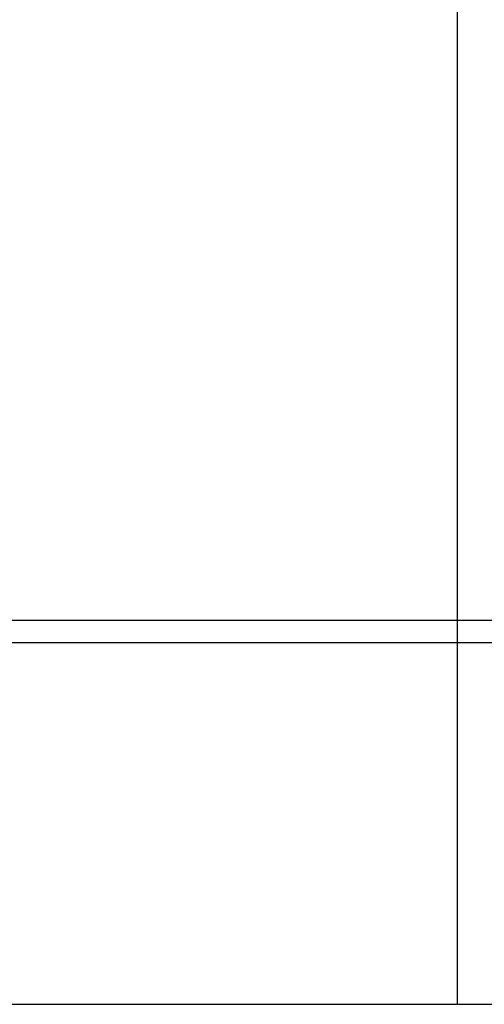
# Model space of a CAD drawing. Header units: millimetres. Extents: x 28600 to 181045, y -399112 to -163690.
# Tile 397 of 482: x 73963 to 73989, y -194640 to -194585. Entities that reach past the tile are written whole.
import ezdxf

# ---------------------------------------------------------------- set-up
doc = ezdxf.new("R2010")
doc.units = ezdxf.units.MM
doc.layers.get('0').update_dxf_attribs({"color": 8})
doc.layers.add('!! 0_ Istn-sciany', color=8, linetype='Continuous')
doc.layers.add('!! 2 ZABUDOWA GK-MDF', color=8, linetype='Continuous')

msp = doc.modelspace()

# ---------------------------------------------------------------- linework, layer by layer
at = {"layer": '!! 0_ Istn-sciany'}
msp.add_lwpolyline([(73814.42327, -194639.5883), (74092.42327, -194639.5883)], dxfattribs=at)
at = {"layer": '!! 2 ZABUDOWA GK-MDF'}
for points in [[(73987.42327, -194502.5883), (73987.42327, -194639.5883)], [(73782.42327, -194618.3383), (74092.42327, -194618.3383)], [(73782.42327, -194619.5883), (74092.42327, -194619.5883)]]:
    msp.add_lwpolyline(points, dxfattribs=at)
msp.add_lwpolyline([(73887.42327, -194619.5883), (73987.42327, -194619.5883)])

doc.saveas('drawing.dxf')
